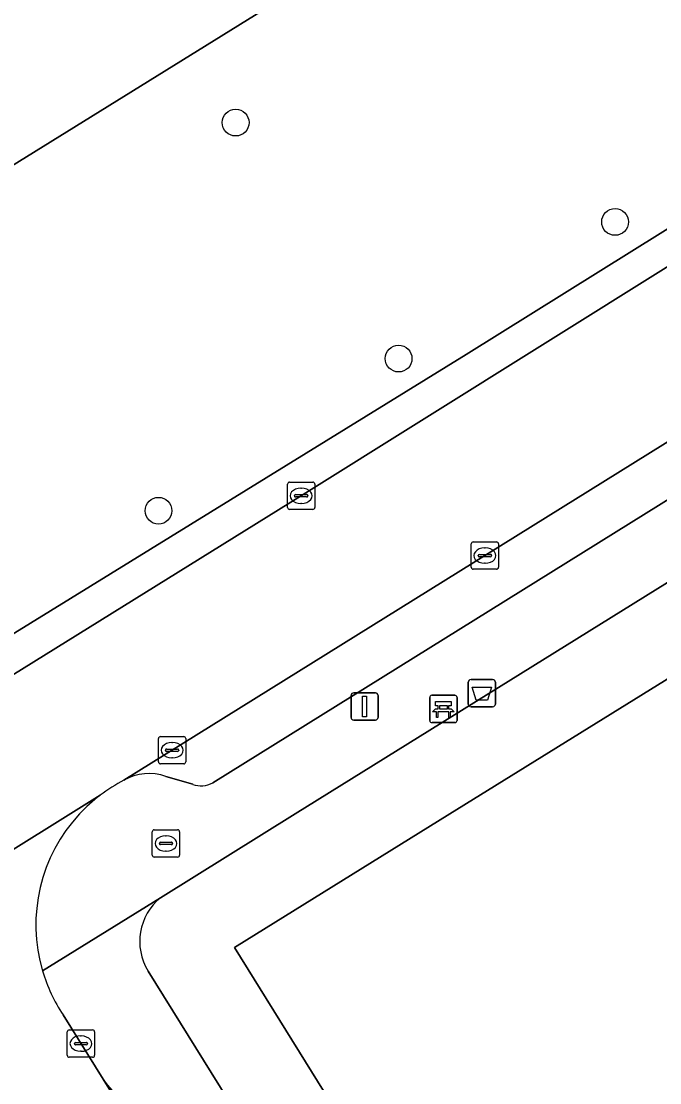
# Model space of a CAD drawing. Extents: x 160030 to 160839, y 385325 to 386450.
# Drawn here: x 160299.48 to 160322.84, y 386240.16 to 386279.01 of the extents above; entities that cross this region are included whole.
import ezdxf

# ---------------------------------------------------------------- set-up
doc = ezdxf.new("R2010")
doc.units = 0
for name, color, linetype in [('IMGEO_Afvalbak', 7, 'Continuous'), ('IMGEO_Bank', 7, 'Continuous'), ('IMGEO_Berm_groen', 7, 'Continuous'), ('IMGEO_Boom', 7, 'Continuous'), ('IMGEO_Brandkraan', 7, 'Continuous'), ('IMGEO_Erf', 7, 'Continuous'), ('IMGEO_Kolk', 7, 'Continuous'), ('IMGEO_Lichtmast', 7, 'Continuous'), ('IMGEO_Pand', 7, 'Continuous'), ('IMGEO_Parkeervlak_open', 7, 'Continuous'), ('IMGEO_Rijbaan_lokaal_open', 7, 'Continuous'), ('IMGEO_Rijbaan_regionaal_gesloten', 7, 'Continuous'), ('IMGEO_Voetpad_open', 7, 'Continuous')]:
    doc.layers.add(name, color=color, linetype=linetype)

msp = doc.modelspace()

# ---------------------------------------------------------------- linework, layer by layer
at = {"layer": 'IMGEO_Afvalbak'}
for p, q in [((160315.933, 386254.919), (160316.723, 386254.919)), ((160316.723, 386254.919), (160315.933, 386254.919)), ((160315.833, 386254.019), (160315.833, 386254.819)), ((160315.833, 386254.819), (160315.833, 386254.019)), ((160316.823, 386254.819), (160316.823, 386254.019)), ((160316.823, 386254.019), (160316.823, 386254.819)), ((160316.723, 386253.919), (160315.933, 386253.919)), ((160315.933, 386253.919), (160316.723, 386253.919))]:
    msp.add_line(p, q, dxfattribs=at)
msp.add_lwpolyline([(160315.976, 386254.633), (160316.68, 386254.633), (160316.531, 386254.163), (160316.125, 386254.163), (160315.976, 386254.633)], dxfattribs=at)
for centre, start, end in [((160315.933, 386254.819), 90, 180), ((160315.933, 386254.819), 90, 180), ((160316.723, 386254.819), 0, 90), ((160316.723, 386254.819), 360, 90), ((160315.933, 386254.019), 180, 270), ((160315.933, 386254.019), 180, 270), ((160316.723, 386254.019), 270, 0), ((160316.723, 386254.019), 270, 0)]:
    msp.add_arc(centre, 0.1, start, end, dxfattribs=at)
at = {"layer": 'IMGEO_Bank'}
for p, q in [((160314.422, 386253.414), (160314.422, 386254.255)), ((160314.422, 386254.255), (160314.422, 386253.414)), ((160314.497, 386254.339), (160315.338, 386254.339)), ((160315.338, 386254.339), (160314.497, 386254.339)), ((160315.422, 386254.264), (160315.422, 386253.423)), ((160315.422, 386253.423), (160315.422, 386254.264)), ((160315.119, 386253.737), (160314.726, 386253.737)), ((160314.731, 386253.845), (160314.731, 386253.951)), ((160314.775, 386253.951), (160314.775, 386253.845)), ((160315.063, 386253.957), (160314.781, 386253.957)), ((160314.781, 386253.839), (160315.063, 386253.839)), ((160315.069, 386253.845), (160315.069, 386253.951)), ((160315.113, 386253.951), (160315.113, 386253.845)), ((160315.347, 386253.339), (160314.506, 386253.339)), ((160314.506, 386253.339), (160315.347, 386253.339))]:
    msp.add_line(p, q, dxfattribs=at)
for points in [[(160314.725, 386253.957), (160314.639, 386253.957), (160314.639, 386254.118), (160315.202, 386254.118), (160315.202, 386253.957), (160315.119, 386253.957)], [(160314.669, 386253.737), (160314.527, 386253.737), (160314.639, 386253.839), (160314.725, 386253.839)], [(160314.719, 386253.73), (160314.719, 386253.523), (160314.676, 386253.523), (160314.676, 386253.73)], [(160315.119, 386253.839), (160315.202, 386253.839), (160315.314, 386253.737), (160315.175, 386253.737)], [(160315.169, 386253.73), (160315.169, 386253.523), (160315.125, 386253.523), (160315.125, 386253.73)]]:
    msp.add_lwpolyline(points, dxfattribs=at)
for centre, radius, start, end in [((160314.5, 386254.261), 0.0779, 92.4484, 184.2845), ((160314.5, 386254.261), 0.0779, 92.4484, 184.2845), ((160315.344, 386254.261), 0.0779, 2.4484, 94.2845), ((160315.344, 386254.261), 0.0779, 2.4484, 94.2845), ((160314.669, 386253.73), 0.00671, 2.8957, 87.1043), ((160314.726, 386253.73), 0.00671, 92.8957, 177.1043), ((160314.724, 386253.95), 0.00671, 2.8957, 87.1043), ((160314.724, 386253.846), 0.00671, 272.8957, 357.1043), ((160314.781, 386253.95), 0.00671, 92.8957, 177.1043), ((160314.781, 386253.846), 0.00671, 182.8957, 267.1043), ((160315.063, 386253.95), 0.00671, 2.8957, 87.1043), ((160315.063, 386253.846), 0.00671, 272.8957, 357.1043), ((160315.12, 386253.95), 0.00671, 92.8957, 177.1043), ((160315.12, 386253.846), 0.00671, 182.8957, 267.1043), ((160315.118, 386253.73), 0.00671, 2.8957, 87.1043), ((160315.175, 386253.73), 0.00671, 92.8957, 177.1043), ((160314.5, 386253.417), 0.0779, 182.4484, 274.2845), ((160314.5, 386253.417), 0.0779, 182.4484, 274.2845), ((160315.344, 386253.417), 0.0779, 272.4484, 4.2845), ((160315.344, 386253.417), 0.0779, 272.4484, 4.2845)]:
    msp.add_arc(centre, radius, start, end, dxfattribs=at)
at = {"layer": 'IMGEO_Berm_groen'}
msp.add_lwpolyline([(160333.515, 386293.687), (160330.463, 386291.8), (160329.851, 386292.79), (160320.014, 386286.663), (160296.964, 386272.372), (160292.973, 386269.9), (160291.289, 386268.857), (160291.945, 386267.798), (160299.088, 386256.53), (160315.759, 386266.812), (160341.022, 386282.591)], dxfattribs=at)
at = {"layer": 'IMGEO_Boom'}
for centre in [(160307.325, 386275.296), (160321.2, 386271.661), (160313.285, 386266.661), (160304.504, 386261.093)]:
    msp.add_circle(centre, 0.489, dxfattribs=at)
at = {"layer": 'IMGEO_Brandkraan'}
for p, q in [((160304.351, 386249.418), (160305.203, 386249.418)), ((160304.276, 386248.492), (160304.276, 386249.344)), ((160304.764, 386249.198), (160304.789, 386249.198)), ((160305.277, 386249.344), (160305.277, 386248.492)), ((160304.535, 386248.912), (160304.535, 386248.924)), ((160304.973, 386248.875), (160304.575, 386248.875)), ((160304.578, 386248.961), (160304.976, 386248.961)), ((160305.019, 386248.924), (160305.019, 386248.912)), ((160305.203, 386248.418), (160304.351, 386248.418)), ((160304.787, 386248.638), (160304.762, 386248.638))]:
    msp.add_line(p, q, dxfattribs=at)
for points in [[(160304.351, 386249.418), (160305.203, 386249.418)], [(160304.276, 386248.492), (160304.276, 386249.344)], [(160305.277, 386249.344), (160305.277, 386248.492)], [(160305.203, 386248.418), (160304.351, 386248.418)]]:
    msp.add_lwpolyline(points, dxfattribs=at)
for centre, radius, start, end in [((160304.353, 386249.342), 0.0765, 91.552, 178.448), ((160304.353, 386249.342), 0.0765, 91.552, 178.448), ((160305.201, 386249.342), 0.0765, 1.552, 88.448), ((160305.201, 386249.342), 0.0765, 1.552, 88.448), ((160304.575, 386248.921), 0.0403, 85.8775, 175.7526), ((160304.572, 386248.911), 0.0366, 178.938, 274.7102), ((160304.976, 386248.918), 0.043, 264.8664, 352.4533), ((160304.98, 386248.923), 0.0386, 1.7309, 96.639), ((160304.353, 386248.494), 0.0765, 181.552, 268.448), ((160304.353, 386248.494), 0.0765, 181.552, 268.448), ((160305.201, 386248.494), 0.0765, 271.552, 358.448), ((160305.201, 386248.494), 0.0765, 271.552, 358.448)]:
    msp.add_arc(centre, radius, start, end, dxfattribs=at)
for centre, major_axis, ratio, start_param, end_param in [((160304.763, 386248.918), (-0.387, 0.002), 0.722429, 4.712389, 7.853982), ((160304.788, 386248.918), (-0.39, 0.002), 0.717154, 1.570796, 4.712389)]:
    msp.add_ellipse(centre, major_axis=major_axis, ratio=ratio, start_param=start_param, end_param=end_param, dxfattribs=at)
at = {"layer": 'IMGEO_Erf'}
for points in [[(160348.296, 386274.12), (160309.505, 386250), (160304.574, 386246.934)], [(160304.123, 386244.251), (160337.312, 386190.843)]]:
    msp.add_lwpolyline(points, dxfattribs=at)
msp.add_lwpolyline([(160346.068, 386248.087), (160349.161, 386250), (160349.371, 386250.13), (160346.994, 386253.981), (160340.58, 386250), (160314.356, 386233.725), (160307.279, 386245.109), (160315.164, 386250), (160346.657, 386269.536), (160350.096, 386263.95), (160349.044, 386263.274), (160350.863, 386260.319), (160350.868, 386260.31), (160352.434, 386257.766), (160353.531, 386258.466), (160354.989, 386256.082), (160356.33, 386256.943), (160360.635, 386250), (160373.503, 386229.25), (160372.174, 386228.406), (160373.739, 386225.879), (160373.455, 386225.72), (160371.898, 386228.234), (160362.051, 386222.095)], close=True, dxfattribs=at)
msp.add_arc((160305.888, 386245.334), 2.071, 129.3877, 211.5284, dxfattribs=at)
at = {"layer": 'IMGEO_Kolk'}
for p, q in [((160309.221, 386261.214), (160309.221, 386262.066)), ((160309.296, 386262.14), (160310.148, 386262.14)), ((160309.709, 386261.92), (160309.734, 386261.92)), ((160310.222, 386262.066), (160310.222, 386261.214)), ((160309.48, 386261.634), (160309.48, 386261.646)), ((160309.918, 386261.597), (160309.52, 386261.597)), ((160309.523, 386261.683), (160309.921, 386261.683)), ((160309.964, 386261.646), (160309.964, 386261.634)), ((160310.148, 386261.14), (160309.296, 386261.14)), ((160309.732, 386261.36), (160309.707, 386261.36)), ((160316.014, 386259.952), (160316.866, 386259.952)), ((160315.939, 386259.026), (160315.939, 386259.878)), ((160316.427, 386259.732), (160316.452, 386259.732)), ((160316.94, 386259.878), (160316.94, 386259.026)), ((160316.198, 386259.446), (160316.198, 386259.458)), ((160316.636, 386259.409), (160316.238, 386259.409)), ((160316.241, 386259.495), (160316.639, 386259.495)), ((160316.45, 386259.172), (160316.425, 386259.172)), ((160316.682, 386259.458), (160316.682, 386259.446)), ((160316.866, 386258.952), (160316.014, 386258.952)), ((160304.502, 386251.904), (160304.502, 386252.756)), ((160304.577, 386252.83), (160305.429, 386252.83)), ((160304.99, 386252.61), (160305.015, 386252.61)), ((160305.503, 386252.756), (160305.503, 386251.904)), ((160304.761, 386252.324), (160304.761, 386252.336)), ((160305.199, 386252.287), (160304.801, 386252.287)), ((160304.804, 386252.373), (160305.202, 386252.373)), ((160305.245, 386252.336), (160305.245, 386252.324)), ((160305.429, 386251.83), (160304.577, 386251.83)), ((160305.013, 386252.05), (160304.988, 386252.05)), ((160301.242, 386242.094), (160302.094, 386242.094)), ((160301.167, 386241.168), (160301.167, 386242.02)), ((160301.655, 386241.874), (160301.68, 386241.874)), ((160302.168, 386242.02), (160302.168, 386241.168)), ((160301.426, 386241.588), (160301.426, 386241.6)), ((160301.864, 386241.551), (160301.466, 386241.551)), ((160301.469, 386241.637), (160301.867, 386241.637)), ((160301.678, 386241.314), (160301.653, 386241.314)), ((160301.91, 386241.6), (160301.91, 386241.588)), ((160302.094, 386241.094), (160301.242, 386241.094))]:
    msp.add_line(p, q, dxfattribs=at)
for points in [[(160309.221, 386261.214), (160309.221, 386262.066)], [(160309.296, 386262.14), (160310.148, 386262.14)], [(160310.222, 386262.066), (160310.222, 386261.214)], [(160310.148, 386261.14), (160309.296, 386261.14)], [(160316.014, 386259.952), (160316.866, 386259.952)], [(160315.939, 386259.026), (160315.939, 386259.878)], [(160316.94, 386259.878), (160316.94, 386259.026)], [(160316.866, 386258.952), (160316.014, 386258.952)], [(160304.502, 386251.904), (160304.502, 386252.756)], [(160304.577, 386252.83), (160305.429, 386252.83)], [(160305.503, 386252.756), (160305.503, 386251.904)], [(160305.429, 386251.83), (160304.577, 386251.83)], [(160301.242, 386242.094), (160302.094, 386242.094)], [(160301.167, 386241.168), (160301.167, 386242.02)], [(160302.168, 386242.02), (160302.168, 386241.168)], [(160302.094, 386241.094), (160301.242, 386241.094)]]:
    msp.add_lwpolyline(points, dxfattribs=at)
for centre, radius, start, end in [((160309.298, 386262.064), 0.0765, 91.552, 178.448), ((160309.298, 386262.064), 0.0765, 91.552, 178.448), ((160310.146, 386262.064), 0.0765, 1.552, 88.448), ((160310.146, 386262.064), 0.0765, 1.552, 88.448), ((160309.52, 386261.643), 0.0403, 85.8775, 175.7526), ((160309.517, 386261.633), 0.0366, 178.938, 274.7102), ((160309.921, 386261.64), 0.043, 264.8664, 352.4533), ((160309.925, 386261.645), 0.0386, 1.7309, 96.639), ((160309.298, 386261.216), 0.0765, 181.552, 268.448), ((160309.298, 386261.216), 0.0765, 181.552, 268.448), ((160310.146, 386261.216), 0.0765, 271.552, 358.448), ((160310.146, 386261.216), 0.0765, 271.552, 358.448), ((160316.016, 386259.876), 0.0765, 91.552, 178.448), ((160316.016, 386259.876), 0.0765, 91.552, 178.448), ((160316.864, 386259.876), 0.0765, 1.552, 88.448), ((160316.864, 386259.876), 0.0765, 1.552, 88.448), ((160316.238, 386259.455), 0.0403, 85.8775, 175.7526), ((160316.235, 386259.445), 0.0366, 178.938, 274.7102), ((160316.639, 386259.452), 0.043, 264.8664, 352.4533), ((160316.643, 386259.457), 0.0386, 1.7309, 96.639), ((160316.016, 386259.028), 0.0765, 181.552, 268.448), ((160316.016, 386259.028), 0.0765, 181.552, 268.448), ((160316.864, 386259.028), 0.0765, 271.552, 358.448), ((160316.864, 386259.028), 0.0765, 271.552, 358.448), ((160304.579, 386252.754), 0.0765, 91.552, 178.448), ((160304.579, 386252.754), 0.0765, 91.552, 178.448), ((160305.427, 386252.754), 0.0765, 1.552, 88.448), ((160305.427, 386252.754), 0.0765, 1.552, 88.448), ((160304.801, 386252.333), 0.0403, 85.8775, 175.7526), ((160304.798, 386252.323), 0.0366, 178.938, 274.7102), ((160305.202, 386252.33), 0.043, 264.8664, 352.4533), ((160305.206, 386252.335), 0.0386, 1.7309, 96.639), ((160304.579, 386251.906), 0.0765, 181.552, 268.448), ((160304.579, 386251.906), 0.0765, 181.552, 268.448), ((160305.427, 386251.906), 0.0765, 271.552, 358.448), ((160305.427, 386251.906), 0.0765, 271.552, 358.448), ((160301.244, 386242.018), 0.0765, 91.552, 178.448), ((160301.244, 386242.018), 0.0765, 91.552, 178.448), ((160302.092, 386242.018), 0.0765, 1.552, 88.448), ((160302.092, 386242.018), 0.0765, 1.552, 88.448), ((160301.466, 386241.597), 0.0403, 85.8775, 175.7526), ((160301.463, 386241.587), 0.0366, 178.938, 274.7102), ((160301.867, 386241.594), 0.043, 264.8664, 352.4533), ((160301.871, 386241.599), 0.0386, 1.7309, 96.639), ((160301.244, 386241.17), 0.0765, 181.552, 268.448), ((160301.244, 386241.17), 0.0765, 181.552, 268.448), ((160302.092, 386241.17), 0.0765, 271.552, 358.448), ((160302.092, 386241.17), 0.0765, 271.552, 358.448)]:
    msp.add_arc(centre, radius, start, end, dxfattribs=at)
for centre, major_axis, ratio, start_param, end_param in [((160309.708, 386261.64), (-0.387, 0.002), 0.722429, 4.712389, 7.853982), ((160309.733, 386261.64), (-0.39, 0.002), 0.717154, 1.570796, 4.712389), ((160316.426, 386259.452), (-0.387, 0.002), 0.722429, 4.712389, 7.853982), ((160316.451, 386259.452), (-0.39, 0.002), 0.717154, 1.570796, 4.712389), ((160304.989, 386252.33), (-0.387, 0.002), 0.722429, 4.712389, 7.853982), ((160305.014, 386252.33), (-0.39, 0.002), 0.717154, 1.570796, 4.712389), ((160301.654, 386241.594), (-0.387, 0.002), 0.722429, 4.712389, 7.853982), ((160301.679, 386241.594), (-0.39, 0.002), 0.717154, 1.570796, 4.712389)]:
    msp.add_ellipse(centre, major_axis=major_axis, ratio=ratio, start_param=start_param, end_param=end_param, dxfattribs=at)
at = {"layer": 'IMGEO_Lichtmast'}
for p, q in [((160311.544, 386253.531), (160311.544, 386254.331)), ((160311.544, 386254.331), (160311.544, 386253.531)), ((160311.644, 386254.431), (160312.434, 386254.431)), ((160312.434, 386254.431), (160311.644, 386254.431)), ((160312.534, 386254.331), (160312.534, 386253.531)), ((160312.534, 386253.531), (160312.534, 386254.331)), ((160312.434, 386253.431), (160311.644, 386253.431)), ((160311.644, 386253.431), (160312.434, 386253.431))]:
    msp.add_line(p, q, dxfattribs=at)
msp.add_lwpolyline([(160311.964, 386254.306), (160312.114, 386254.306), (160312.114, 386253.556), (160311.964, 386253.556), (160311.964, 386254.306)], dxfattribs=at)
for centre, start, end in [((160311.644, 386254.331), 90, 180), ((160311.644, 386254.331), 90, 180), ((160312.434, 386254.331), 0, 90), ((160312.434, 386254.331), 360, 90), ((160311.644, 386253.531), 180, 270), ((160311.644, 386253.531), 180, 270), ((160312.434, 386253.531), 270, 0), ((160312.434, 386253.531), 270, 0)]:
    msp.add_arc(centre, 0.1, start, end, dxfattribs=at)
at = {"layer": 'IMGEO_Pand'}
msp.add_lwpolyline([(160360.635, 386250), (160356.33, 386256.943), (160354.989, 386256.082), (160353.531, 386258.466), (160352.434, 386257.766), (160350.868, 386260.31), (160350.863, 386260.319), (160349.044, 386263.274), (160350.096, 386263.95), (160346.657, 386269.536), (160315.164, 386250), (160307.279, 386245.109), (160314.356, 386233.725), (160340.58, 386250), (160346.994, 386253.981), (160349.371, 386250.13), (160349.161, 386250), (160346.068, 386248.087), (160362.051, 386222.095), (160371.898, 386228.234), (160373.455, 386225.72), (160373.739, 386225.879), (160372.174, 386228.406), (160373.503, 386229.25)], close=True, dxfattribs=at)
at = {"layer": 'IMGEO_Parkeervlak_open'}
for points in [[(160345.854, 386277.767), (160303.238, 386251.232)], [(160306.489, 386251.135), (160344.862, 386275.033)], [(160304.776, 386251.368), (160305.754, 386251.082)], [(160302.477, 386240.29), (160318.62, 386214.364)]]:
    msp.add_lwpolyline(points, dxfattribs=at)
for centre, radius, start, end in [((160304.152, 386249.656), 1.822, 69.9814, 120.1252), ((160306.061, 386251.941), 0.913, 250.3097, 297.9391), ((160304.953, 386241.987), 3.002, 214.4257, 254.382)]:
    msp.add_arc(centre, radius, start, end, dxfattribs=at)
at = {"layer": 'IMGEO_Rijbaan_lokaal_open'}
for points in [[(160303.238, 386251.232), (160345.854, 386277.767), (160346.86, 386278.383), (160351.355, 386281.117), (160344.208, 386291.967)], [(160341.258, 386281.38), (160309.698, 386261.623), (160290.979, 386250), (160281.681, 386244.232), (160272.948, 386238.804), (160236.536, 386216.214), (160202.023, 386194.798), (160204.903, 386190.137), (160215.186, 386196.533)], [(160249.907, 386218.038), (160250.038, 386218.131), (160264.073, 386226.894), (160264.293, 386227.009), (160277.674, 386235.298), (160288.438, 386241.98), (160288.52, 386242.039), (160302.372, 386250.686)], [(160302.372, 386250.686), (160288.52, 386242.039), (160288.438, 386241.98)], [(160302.477, 386240.29), (160301.016, 386242.644)], [(160318.62, 386214.364), (160302.477, 386240.29)]]:
    msp.add_lwpolyline(points, dxfattribs=at)
for centre, radius, start, end in [((160305.908, 386246.037), 5.841, 117.2033, 127.2583), ((160306.048, 386245.856), 6.07, 127.2737, 136.9422), ((160305.966, 386245.944), 5.949, 137.0244, 196.5179), ((160305.989, 386245.956), 5.975, 196.5571, 213.6598)]:
    msp.add_arc(centre, radius, start, end, dxfattribs=at)
at = {"layer": 'IMGEO_Rijbaan_regionaal_gesloten'}
msp.add_lwpolyline([(160044.127, 386115.536), (160048.296, 386118.133), (160050.756, 386119.651), (160051.918, 386120.389), (160064.409, 386128.144), (160069.72, 386131.423), (160078.685, 386136.999), (160078.853, 386137.104), (160086.922, 386142.123), (160128.715, 386168.047), (160153.804, 386183.592), (160206.043, 386216.043), (160234.899, 386233.885), (160260.864, 386250), (160262.546, 386251.044), (160268.911, 386254.994), (160290.073, 386268.104), (160291.289, 386268.857), (160292.973, 386269.9), (160296.964, 386272.372), (160320.014, 386286.663), (160329.851, 386292.79), (160333.365, 386294.979)], dxfattribs=at)
at = {"layer": 'IMGEO_Voetpad_open'}
for points in [[(160341.022, 386282.591), (160315.759, 386266.812), (160299.088, 386256.53), (160291.945, 386267.798), (160291.289, 386268.857), (160290.073, 386268.104), (160290.722, 386267.055), (160297.811, 386255.671), (160288.622, 386250), (160280.701, 386245.111), (160277.33, 386245.172), (160234.469, 386218.598), (160181.265, 386185.59), (160132.017, 386154.864), (160081.949, 386123.902), (160077.328, 386121.006)], [(160281.681, 386244.232), (160290.979, 386250), (160309.698, 386261.623), (160341.258, 386281.38)], [(160344.862, 386275.033), (160306.489, 386251.135)], [(160300.262, 386244.253), (160304.574, 386246.934), (160309.505, 386250), (160348.296, 386274.12)], [(160305.754, 386251.082), (160304.776, 386251.368)], [(160304.574, 386246.934), (160300.262, 386244.253)], [(160337.312, 386190.843), (160304.123, 386244.251)], [(160301.016, 386242.644), (160302.477, 386240.29)]]:
    msp.add_lwpolyline(points, dxfattribs=at)
for centre, radius, start, end in [((160304.152, 386249.656), 1.822, 69.9814, 120.1252), ((160305.908, 386246.037), 5.841, 117.2033, 127.2583), ((160306.061, 386251.941), 0.913, 250.3097, 297.9391), ((160306.048, 386245.856), 6.07, 127.2737, 136.9422), ((160305.966, 386245.944), 5.949, 137.0244, 196.5179), ((160305.888, 386245.334), 2.071, 129.3877, 211.5284), ((160305.989, 386245.956), 5.975, 196.5571, 213.6598), ((160304.953, 386241.987), 3.002, 214.4257, 254.382)]:
    msp.add_arc(centre, radius, start, end, dxfattribs=at)

doc.saveas('drawing.dxf')
